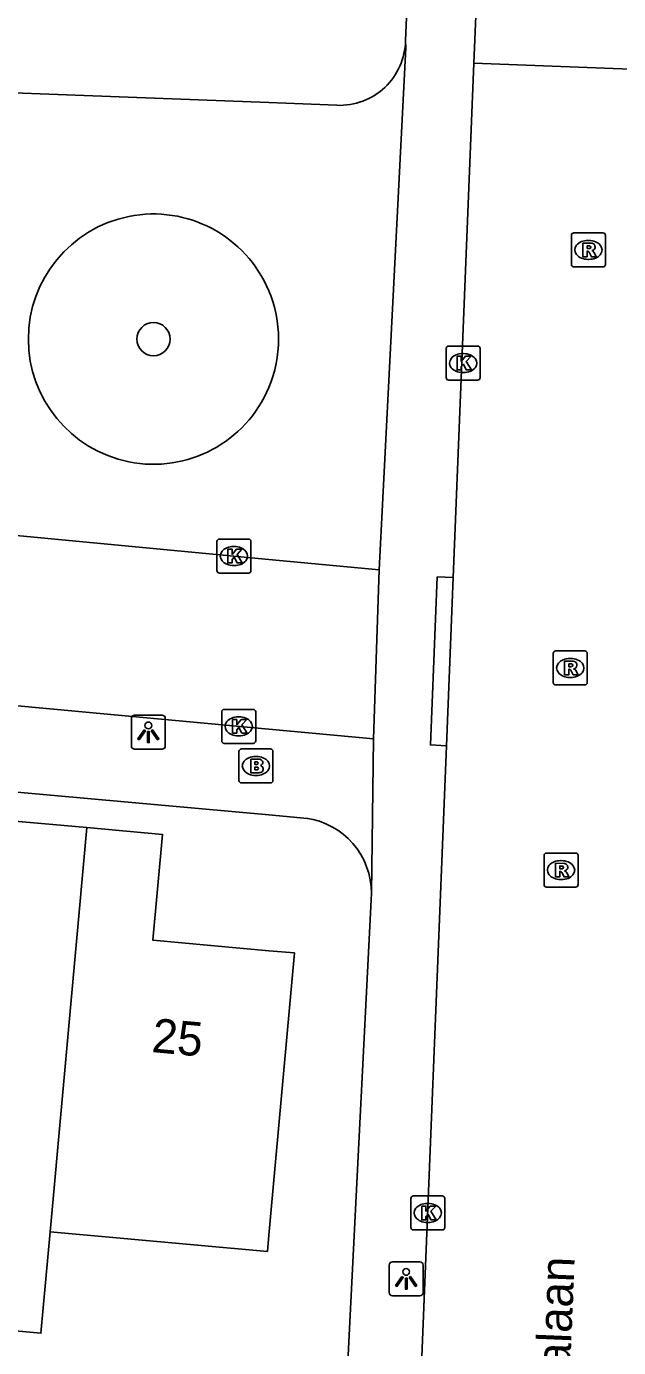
# Model space of a CAD drawing. Extents: x 161355 to 162026, y 386504 to 387459.
# Drawn here: x 161492.87 to 161510.29, y 386914.9 to 386953.74 of the extents above; entities that cross this region are included whole.
import ezdxf

# ---------------------------------------------------------------- set-up
doc = ezdxf.new("R2010")
doc.units = 0
for name, color, linetype in [('IMGEO_Boom', 7, 'Continuous'), ('IMGEO_Brandkraan', 7, 'Continuous'), ('IMGEO_Kolk', 7, 'Continuous'), ('IMGEO_Lichtpunt', 7, 'Continuous'), ('IMGEO_Muur', 7, 'Continuous'), ('IMGEO_Openbare_ruimte_label', 7, 'Continuous'), ('IMGEO_Pand', 7, 'Continuous'), ('IMGEO_Pand_nummerreeks', 7, 'Continuous'), ('IMGEO_Rijbaan_lokaal_open', 7, 'Continuous'), ('IMGEO_Rioolput', 7, 'Continuous'), ('IMGEO_Voetpad_open', 7, 'Continuous')]:
    doc.layers.add(name, color=color, linetype=linetype)

msp = doc.modelspace()

# ---------------------------------------------------------------- linework, layer by layer
at = {"layer": 'IMGEO_Boom'}
msp.add_circle((161496.605, 386944.55), 0.489, dxfattribs=at)
at = {"layer": 'IMGEO_Brandkraan'}
for p, q in [((161499.194, 386932.499), (161500.046, 386932.499)), ((161499.119, 386931.573), (161499.119, 386932.425)), ((161499.607, 386932.279), (161499.632, 386932.279)), ((161500.12, 386932.425), (161500.12, 386931.573)), ((161499.63, 386931.719), (161499.605, 386931.719)), ((161500.046, 386931.499), (161499.194, 386931.499))]:
    msp.add_line(p, q, dxfattribs=at)
for points in [[(161499.194, 386932.499), (161500.046, 386932.499)], [(161499.119, 386931.573), (161499.119, 386932.425)], [(161499.467, 386932.199), (161499.467, 386931.799), (161499.68, 386931.799)], [(161499.698, 386932.199), (161499.467, 386932.199)], [(161499.646, 386932.118), (161499.592, 386932.118), (161499.592, 386932.042)], [(161500.12, 386932.425), (161500.12, 386931.573)], [(161499.592, 386932.042), (161499.645, 386932.042)], [(161499.654, 386931.966), (161499.592, 386931.966), (161499.592, 386931.885)], [(161499.592, 386931.885), (161499.654, 386931.885)], [(161500.046, 386931.499), (161499.194, 386931.499)]]:
    msp.add_lwpolyline(points, dxfattribs=at)
for centre, radius, start, end in [((161499.196, 386932.423), 0.0765, 91.552, 178.448), ((161499.196, 386932.423), 0.0765, 91.552, 178.448), ((161500.044, 386932.423), 0.0765, 1.552, 88.448), ((161500.044, 386932.423), 0.0765, 1.552, 88.448), ((161499.647, 386932.08), 0.0379, 267.8285, 90.9355), ((161499.702, 386932.054), 0.145, 59.4692, 91.5367), ((161499.727, 386932.101), 0.0922, 285.5137, 58.1501), ((161499.655, 386931.925), 0.0404, 269.8759, 90.5077), ((161499.686, 386932.05), 0.251, 268.6676, 293.5347), ((161499.732, 386931.909), 0.105, 301.3115, 78.989), ((161499.196, 386931.575), 0.0765, 181.552, 268.448), ((161499.196, 386931.575), 0.0765, 181.552, 268.448), ((161500.044, 386931.575), 0.0765, 271.552, 358.448), ((161500.044, 386931.575), 0.0765, 271.552, 358.448)]:
    msp.add_arc(centre, radius, start, end, dxfattribs=at)
for centre, major_axis, ratio, start_param, end_param in [((161499.606, 386931.999), (-0.387, 0.002), 0.722429, 4.712389, 7.853982), ((161499.631, 386931.999), (-0.39, 0.002), 0.717154, 1.570796, 4.712389)]:
    msp.add_ellipse(centre, major_axis=major_axis, ratio=ratio, start_param=start_param, end_param=end_param, dxfattribs=at)
at = {"layer": 'IMGEO_Kolk'}
for p, q in [((161505.217, 386943.419), (161505.217, 386944.271)), ((161505.292, 386944.345), (161506.144, 386944.345)), ((161505.705, 386944.125), (161505.73, 386944.125)), ((161506.218, 386944.271), (161506.218, 386943.419)), ((161506.144, 386943.345), (161505.292, 386943.345)), ((161505.728, 386943.565), (161505.703, 386943.565)), ((161498.547, 386938.67), (161499.399, 386938.67)), ((161498.472, 386937.744), (161498.472, 386938.596)), ((161498.96, 386938.45), (161498.985, 386938.45)), ((161499.473, 386938.596), (161499.473, 386937.744)), ((161498.983, 386937.89), (161498.958, 386937.89)), ((161499.399, 386937.67), (161498.547, 386937.67)), ((161498.688, 386933.663), (161499.54, 386933.663)), ((161498.613, 386932.737), (161498.613, 386933.589)), ((161499.101, 386933.443), (161499.126, 386933.443)), ((161499.614, 386933.589), (161499.614, 386932.737)), ((161499.124, 386932.883), (161499.099, 386932.883)), ((161499.54, 386932.663), (161498.688, 386932.663)), ((161504.176, 386918.429), (161504.176, 386919.281)), ((161504.251, 386919.355), (161505.103, 386919.355)), ((161505.177, 386919.281), (161505.177, 386918.429)), ((161504.664, 386919.135), (161504.689, 386919.135)), ((161504.687, 386918.575), (161504.662, 386918.575)), ((161505.103, 386918.355), (161504.251, 386918.355))]:
    msp.add_line(p, q, dxfattribs=at)
for points in [[(161505.217, 386943.419), (161505.217, 386944.271)], [(161505.292, 386944.345), (161506.144, 386944.345)], [(161506.218, 386944.271), (161506.218, 386943.419)], [(161505.538, 386944.045), (161505.661, 386944.045), (161505.661, 386943.894), (161505.791, 386944.045), (161505.955, 386944.045), (161505.809, 386943.894), (161505.962, 386943.645), (161505.81, 386943.645), (161505.725, 386943.809), (161505.661, 386943.742), (161505.661, 386943.645), (161505.538, 386943.645), (161505.538, 386944.045)], [(161506.144, 386943.345), (161505.292, 386943.345)], [(161498.547, 386938.67), (161499.399, 386938.67)], [(161498.472, 386937.744), (161498.472, 386938.596)], [(161498.793, 386938.37), (161498.916, 386938.37), (161498.916, 386938.219), (161499.046, 386938.37), (161499.21, 386938.37), (161499.064, 386938.219), (161499.217, 386937.97), (161499.065, 386937.97), (161498.98, 386938.134), (161498.916, 386938.067), (161498.916, 386937.97), (161498.793, 386937.97), (161498.793, 386938.37)], [(161499.473, 386938.596), (161499.473, 386937.744)], [(161499.399, 386937.67), (161498.547, 386937.67)], [(161498.688, 386933.663), (161499.54, 386933.663)], [(161498.613, 386932.737), (161498.613, 386933.589)], [(161498.934, 386933.363), (161499.057, 386933.363), (161499.057, 386933.212), (161499.187, 386933.363), (161499.351, 386933.363), (161499.205, 386933.212), (161499.358, 386932.963), (161499.206, 386932.963), (161499.121, 386933.127), (161499.057, 386933.06), (161499.057, 386932.963), (161498.934, 386932.963), (161498.934, 386933.363)], [(161499.614, 386933.589), (161499.614, 386932.737)], [(161499.54, 386932.663), (161498.688, 386932.663)], [(161504.176, 386918.429), (161504.176, 386919.281)], [(161504.251, 386919.355), (161505.103, 386919.355)], [(161505.177, 386919.281), (161505.177, 386918.429)], [(161504.497, 386919.055), (161504.62, 386919.055), (161504.62, 386918.904), (161504.75, 386919.055), (161504.914, 386919.055), (161504.768, 386918.904), (161504.921, 386918.655), (161504.769, 386918.655), (161504.684, 386918.819), (161504.62, 386918.752), (161504.62, 386918.655), (161504.497, 386918.655), (161504.497, 386919.055)], [(161505.103, 386918.355), (161504.251, 386918.355)]]:
    msp.add_lwpolyline(points, dxfattribs=at)
for centre, start, end in [((161505.294, 386944.269), 91.552, 178.448), ((161505.294, 386944.269), 91.552, 178.448), ((161506.142, 386944.269), 1.552, 88.448), ((161506.142, 386944.269), 1.552, 88.448), ((161505.294, 386943.421), 181.552, 268.448), ((161505.294, 386943.421), 181.552, 268.448), ((161506.142, 386943.421), 271.552, 358.448), ((161506.142, 386943.421), 271.552, 358.448), ((161498.549, 386938.594), 91.552, 178.448), ((161498.549, 386938.594), 91.552, 178.448), ((161499.397, 386938.594), 1.552, 88.448), ((161499.397, 386938.594), 1.552, 88.448), ((161498.549, 386937.746), 181.552, 268.448), ((161498.549, 386937.746), 181.552, 268.448), ((161499.397, 386937.746), 271.552, 358.448), ((161499.397, 386937.746), 271.552, 358.448), ((161498.69, 386933.587), 91.552, 178.448), ((161498.69, 386933.587), 91.552, 178.448), ((161499.538, 386933.587), 1.552, 88.448), ((161499.538, 386933.587), 1.552, 88.448), ((161498.69, 386932.739), 181.552, 268.448), ((161498.69, 386932.739), 181.552, 268.448), ((161499.538, 386932.739), 271.552, 358.448), ((161499.538, 386932.739), 271.552, 358.448), ((161504.253, 386919.279), 91.552, 178.448), ((161504.253, 386919.279), 91.552, 178.448), ((161505.101, 386919.279), 1.552, 88.448), ((161505.101, 386919.279), 1.552, 88.448), ((161504.253, 386918.431), 181.552, 268.448), ((161504.253, 386918.431), 181.552, 268.448), ((161505.101, 386918.431), 271.552, 358.448), ((161505.101, 386918.431), 271.552, 358.448)]:
    msp.add_arc(centre, 0.0765, start, end, dxfattribs=at)
for centre, major_axis, ratio, start_param, end_param in [((161505.704, 386943.845), (-0.387, 0.002), 0.722429, 4.712389, 7.853982), ((161505.729, 386943.845), (-0.39, 0.002), 0.717154, 1.570796, 4.712389), ((161498.959, 386938.17), (-0.387, 0.002), 0.722429, 4.712389, 7.853982), ((161498.984, 386938.17), (-0.39, 0.002), 0.717154, 1.570796, 4.712389), ((161499.1, 386933.163), (-0.387, 0.002), 0.722429, 4.712389, 7.853982), ((161499.125, 386933.163), (-0.39, 0.002), 0.717154, 1.570796, 4.712389), ((161504.663, 386918.855), (-0.387, 0.002), 0.722429, 4.712389, 7.853982), ((161504.688, 386918.855), (-0.39, 0.002), 0.717154, 1.570796, 4.712389)]:
    msp.add_ellipse(centre, major_axis=major_axis, ratio=ratio, start_param=start_param, end_param=end_param, dxfattribs=at)
at = {"layer": 'IMGEO_Lichtpunt'}
for p, q in [((161495.956, 386933.393), (161495.956, 386932.586)), ((161495.956, 386933.393), (161495.956, 386932.586)), ((161496.858, 386933.488), (161496.05, 386933.488)), ((161496.858, 386933.488), (161496.05, 386933.488)), ((161496.952, 386932.586), (161496.952, 386933.393)), ((161496.952, 386932.586), (161496.952, 386933.393)), ((161496.05, 386932.492), (161496.858, 386932.492)), ((161496.05, 386932.492), (161496.858, 386932.492)), ((161503.542, 386917.322), (161503.542, 386916.515)), ((161503.542, 386917.322), (161503.542, 386916.515)), ((161504.444, 386917.417), (161503.636, 386917.417)), ((161504.444, 386917.417), (161503.636, 386917.417)), ((161504.538, 386916.515), (161504.538, 386917.322)), ((161504.538, 386916.515), (161504.538, 386917.322)), ((161503.636, 386916.421), (161504.444, 386916.421)), ((161503.636, 386916.421), (161504.444, 386916.421))]:
    msp.add_line(p, q, dxfattribs=at)
for points in [[(161496.33, 386933.057), (161496.369, 386933.029), (161496.181, 386932.767), (161496.143, 386932.794), (161496.33, 386933.057)], [(161496.432, 386933.009), (161496.479, 386933.009), (161496.479, 386932.687), (161496.432, 386932.687), (161496.432, 386933.009)], [(161496.542, 386933.029), (161496.58, 386933.056), (161496.767, 386932.794), (161496.728, 386932.766), (161496.542, 386933.029)], [(161503.916, 386916.986), (161503.955, 386916.958), (161503.767, 386916.696), (161503.729, 386916.723), (161503.916, 386916.986)], [(161504.018, 386916.938), (161504.065, 386916.938), (161504.065, 386916.616), (161504.018, 386916.616), (161504.018, 386916.938)], [(161504.128, 386916.958), (161504.166, 386916.985), (161504.353, 386916.723), (161504.314, 386916.695), (161504.128, 386916.958)]]:
    msp.add_lwpolyline(points, dxfattribs=at)
for centre in [(161496.455, 386933.191), (161504.041, 386917.12)]:
    msp.add_circle(centre, 0.0994, dxfattribs=at)
for centre, start, end in [((161496.05, 386933.393), 90, 180), ((161496.05, 386933.393), 90, 180), ((161496.858, 386933.393), 0, 90), ((161496.858, 386933.393), 0, 90), ((161496.05, 386932.586), 180, 270), ((161496.05, 386932.586), 180, 270), ((161496.858, 386932.586), 270, 0), ((161496.858, 386932.586), 270, 360), ((161503.636, 386917.322), 90, 180), ((161503.636, 386917.322), 90, 180), ((161504.444, 386917.322), 0, 90), ((161504.444, 386917.322), 0, 90), ((161503.636, 386916.515), 180, 270), ((161503.636, 386916.515), 180, 270), ((161504.444, 386916.515), 270, 0), ((161504.444, 386916.515), 270, 360)]:
    msp.add_arc(centre, 0.0946, start, end, dxfattribs=at)
at = {"layer": 'IMGEO_Muur'}
msp.add_lwpolyline([(161502.647, 386920.904), (161502.252, 386913.113)], dxfattribs=at)
at = {"layer": 'IMGEO_Pand'}
for points in [[(161488.208, 386927.607), (161492.137, 386927.25), (161492.422, 386930.389), (161494.642, 386930.187)], [(161494.642, 386930.187), (161496.866, 386929.985), (161496.584, 386926.877), (161500, 386926.567), (161500.753, 386926.499), (161500, 386918.206), (161499.956, 386917.721), (161493.563, 386918.301)], [(161494.642, 386930.187), (161493.563, 386918.301)], [(161493.563, 386918.301), (161493.292, 386915.317), (161487.143, 386915.876)]]:
    msp.add_lwpolyline(points, dxfattribs=at)
at = {"layer": 'IMGEO_Rijbaan_lokaal_open'}
for points in [[(161506.035, 386952.669), (161506.146, 386955.446)], [(161505.425, 386937.538), (161506.035, 386952.669)], [(161512.956, 386952.396), (161506.035, 386952.669)], [(161471.205, 386940.807), (161500, 386938.07), (161503.242, 386937.762)], [(161503.075, 386932.796), (161500, 386933.081), (161441.171, 386938.543), (161441.003, 386938.548), (161440.836, 386938.537), (161440.67, 386938.512), (161440.507, 386938.472), (161440.349, 386938.417), (161440.195, 386938.349), (161440.049, 386938.267), (161439.911, 386938.172), (161439.781, 386938.066), (161439.662, 386937.948), (161439.553, 386937.82), (161439.472, 386937.707), (161439.389, 386937.552), (161439.32, 386937.39), (161439.265, 386937.223), (161439.226, 386937.051), (161439.202, 386936.877), (161439.198, 386936.82), (161439.113, 386936.044)], [(161503.242, 386937.762), (161503.075, 386932.796)], [(161505.425, 386937.538), (161505.226, 386932.595)], [(161504.432, 386912.928), (161505.226, 386932.595)]]:
    msp.add_lwpolyline(points, dxfattribs=at)
at = {"layer": 'IMGEO_Rioolput'}
for p, q in [((161508.903, 386946.748), (161508.903, 386947.6)), ((161508.978, 386947.674), (161509.83, 386947.674)), ((161509.904, 386947.6), (161509.904, 386946.748)), ((161509.391, 386947.454), (161509.416, 386947.454)), ((161509.414, 386946.894), (161509.389, 386946.894)), ((161509.83, 386946.674), (161508.978, 386946.674)), ((161508.367, 386934.454), (161508.367, 386935.306)), ((161508.442, 386935.38), (161509.294, 386935.38)), ((161509.368, 386935.306), (161509.368, 386934.454)), ((161508.855, 386935.16), (161508.88, 386935.16)), ((161508.878, 386934.6), (161508.853, 386934.6)), ((161509.294, 386934.38), (161508.442, 386934.38)), ((161508.098, 386928.51), (161508.098, 386929.362)), ((161508.173, 386929.436), (161509.025, 386929.436)), ((161509.099, 386929.362), (161509.099, 386928.51)), ((161508.586, 386929.216), (161508.611, 386929.216)), ((161508.609, 386928.656), (161508.584, 386928.656)), ((161509.025, 386928.436), (161508.173, 386928.436))]:
    msp.add_line(p, q, dxfattribs=at)
for points in [[(161508.903, 386946.748), (161508.903, 386947.6)], [(161508.978, 386947.674), (161509.83, 386947.674)], [(161509.904, 386947.6), (161509.904, 386946.748)], [(161509.492, 386947.372), (161509.24, 386947.374), (161509.24, 386946.974)], [(161509.418, 386947.293), (161509.364, 386947.293), (161509.364, 386947.212)], [(161509.364, 386947.212), (161509.416, 386947.212)], [(161509.24, 386946.974), (161509.364, 386946.974), (161509.364, 386947.136), (161509.375, 386947.136)], [(161509.422, 386947.107), (161509.493, 386946.974), (161509.633, 386946.974), (161509.568, 386947.1)], [(161509.83, 386946.674), (161508.978, 386946.674)], [(161508.367, 386934.454), (161508.367, 386935.306)], [(161508.442, 386935.38), (161509.294, 386935.38)], [(161509.368, 386935.306), (161509.368, 386934.454)], [(161508.956, 386935.078), (161508.704, 386935.08), (161508.704, 386934.68)], [(161508.704, 386934.68), (161508.828, 386934.68), (161508.828, 386934.842), (161508.839, 386934.842)], [(161508.882, 386934.999), (161508.828, 386934.999), (161508.828, 386934.918)], [(161508.828, 386934.918), (161508.88, 386934.918)], [(161508.886, 386934.813), (161508.957, 386934.68), (161509.097, 386934.68), (161509.032, 386934.806)], [(161509.294, 386934.38), (161508.442, 386934.38)], [(161508.098, 386928.51), (161508.098, 386929.362)], [(161508.173, 386929.436), (161509.025, 386929.436)], [(161509.099, 386929.362), (161509.099, 386928.51)], [(161508.687, 386929.134), (161508.435, 386929.136), (161508.435, 386928.736)], [(161508.613, 386929.055), (161508.559, 386929.055), (161508.559, 386928.974)], [(161508.559, 386928.974), (161508.611, 386928.974)], [(161508.435, 386928.736), (161508.559, 386928.736), (161508.559, 386928.898), (161508.57, 386928.898)], [(161508.617, 386928.869), (161508.688, 386928.736), (161508.828, 386928.736), (161508.763, 386928.862)], [(161509.025, 386928.436), (161508.173, 386928.436)]]:
    msp.add_lwpolyline(points, dxfattribs=at)
for centre, radius, start, end in [((161508.98, 386947.598), 0.0765, 91.552, 178.448), ((161508.98, 386947.598), 0.0765, 91.552, 178.448), ((161509.828, 386947.598), 0.0765, 1.552, 88.448), ((161509.828, 386947.598), 0.0765, 1.552, 88.448), ((161509.4, 386947.401), 0.19, 274.7715, 282.9687), ((161509.424, 386947.197), 0.0964, 77.0061, 93.1865), ((161509.438, 386947.254), 0.0378, 276.6634, 79.6772), ((161509.491, 386947.262), 0.109, 350.3612, 89.416), ((161509.489, 386947.262), 0.112, 277.5842, 350.9817), ((161509.374, 386947.083), 0.0533, 26.0293, 88.6989), ((161509.473, 386947.047), 0.108, 29.5134, 73.7905), ((161508.98, 386946.75), 0.0765, 181.552, 268.448), ((161508.98, 386946.75), 0.0765, 181.552, 268.448), ((161509.828, 386946.75), 0.0765, 271.552, 358.448), ((161509.828, 386946.75), 0.0765, 271.552, 358.448), ((161508.444, 386935.304), 0.0765, 91.552, 178.448), ((161508.444, 386935.304), 0.0765, 91.552, 178.448), ((161509.292, 386935.304), 0.0765, 1.552, 88.448), ((161509.292, 386935.304), 0.0765, 1.552, 88.448), ((161508.838, 386934.789), 0.0533, 26.0293, 88.6989), ((161508.864, 386935.107), 0.19, 274.7715, 282.9687), ((161508.888, 386934.903), 0.0964, 77.0061, 93.1865), ((161508.902, 386934.96), 0.0378, 276.6634, 79.6772), ((161508.955, 386934.968), 0.109, 350.3612, 89.416), ((161508.953, 386934.968), 0.112, 277.5842, 350.9817), ((161508.937, 386934.753), 0.108, 29.5134, 73.7905), ((161508.444, 386934.456), 0.0765, 181.552, 268.448), ((161508.444, 386934.456), 0.0765, 181.552, 268.448), ((161509.292, 386934.456), 0.0765, 271.552, 358.448), ((161509.292, 386934.456), 0.0765, 271.552, 358.448), ((161508.175, 386929.36), 0.0765, 91.552, 178.448), ((161508.175, 386929.36), 0.0765, 91.552, 178.448), ((161509.023, 386929.36), 0.0765, 1.552, 88.448), ((161509.023, 386929.36), 0.0765, 1.552, 88.448), ((161508.595, 386929.163), 0.19, 274.7715, 282.9687), ((161508.619, 386928.959), 0.0964, 77.0061, 93.1865), ((161508.633, 386929.016), 0.0378, 276.6634, 79.6772), ((161508.686, 386929.024), 0.109, 350.3612, 89.416), ((161508.684, 386929.024), 0.112, 277.5842, 350.9817), ((161508.569, 386928.845), 0.0533, 26.0293, 88.6989), ((161508.668, 386928.809), 0.108, 29.5134, 73.7905), ((161508.175, 386928.512), 0.0765, 181.552, 268.448), ((161508.175, 386928.512), 0.0765, 181.552, 268.448), ((161509.023, 386928.512), 0.0765, 271.552, 358.448), ((161509.023, 386928.512), 0.0765, 271.552, 358.448)]:
    msp.add_arc(centre, radius, start, end, dxfattribs=at)
for centre, major_axis, ratio, start_param, end_param in [((161509.39, 386947.174), (-0.387, 0.002), 0.722429, 4.712389, 7.853982), ((161509.415, 386947.174), (-0.39, 0.002), 0.717154, 1.570796, 4.712389), ((161508.854, 386934.88), (-0.387, 0.002), 0.722429, 4.712389, 7.853982), ((161508.879, 386934.88), (-0.39, 0.002), 0.717154, 1.570796, 4.712389), ((161508.585, 386928.936), (-0.387, 0.002), 0.722429, 4.712389, 7.853982), ((161508.61, 386928.936), (-0.39, 0.002), 0.717154, 1.570796, 4.712389)]:
    msp.add_ellipse(centre, major_axis=major_axis, ratio=ratio, start_param=start_param, end_param=end_param, dxfattribs=at)
at = {"layer": 'IMGEO_Voetpad_open'}
for points in [[(161504.232, 386958.325), (161504.021, 386953.33)], [(161502.002, 386951.426), (161500, 386951.511), (161429.855, 386954.16)], [(161504.021, 386953.33), (161504.031, 386953.115), (161503.242, 386937.762)], [(161505.226, 386932.595), (161504.752, 386932.616), (161504.957, 386937.559), (161505.425, 386937.538)], [(161503.017, 386928.258), (161503.009, 386928.456), (161502.982, 386928.653), (161502.938, 386928.847), (161502.878, 386929.036), (161502.8, 386929.219), (161502.706, 386929.395), (161502.597, 386929.561), (161502.474, 386929.717), (161502.337, 386929.861), (161502.188, 386929.992), (161502.028, 386930.11), (161501.858, 386930.213), (161501.679, 386930.3), (161501.493, 386930.371), (161501.302, 386930.425), (161501.138, 386930.457), (161500, 386930.56), (161439.113, 386936.044)], [(161503.075, 386932.796), (161503.017, 386928.258)], [(161503.017, 386928.258), (161503.008, 386928.059), (161502.647, 386920.904), (161502.252, 386913.113)]]:
    msp.add_lwpolyline(points, dxfattribs=at)
for centre, radius, start, end in [((161502.081, 386953.365), 1.941, 267.6727, 358.9691), ((161496.605, 386944.55), 3.68, 22.6977, 337.3023), ((161496.605, 386944.55), 3.68, 337.3026, 22.6974)]:
    msp.add_arc(centre, radius, start, end, dxfattribs=at)

# ---------------------------------------------------------------- texts
at = {"layer": 'IMGEO_Openbare_ruimte_label'}
msp.add_text('Samarialaan', height=1, rotation=87.6498, dxfattribs=at).set_placement((161508.692, 386910.047))
at = {"layer": 'IMGEO_Pand_nummerreeks'}
msp.add_text('25', height=1, rotation=354.8329, dxfattribs=at).set_placement((161496.531, 386923.587))

doc.saveas('drawing.dxf')
